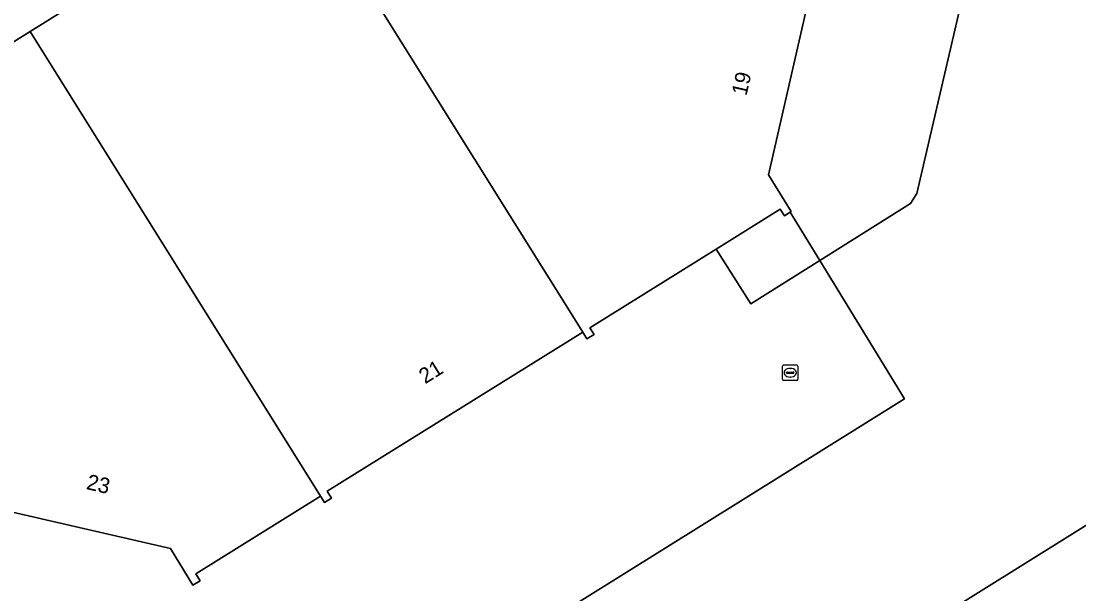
# Model space of a CAD drawing. Extents: x 158455 to 159797, y 387218 to 388672.
# Drawn here: x 158603.3 to 158671.7, y 387665.7 to 387702.7 of the extents above; entities that cross this region are included whole.
import ezdxf

# ---------------------------------------------------------------- set-up
doc = ezdxf.new("R2010")
doc.units = 0
for name, color, linetype in [('IMGEO_Erf', 7, 'Continuous'), ('IMGEO_Hek', 7, 'Continuous'), ('IMGEO_Kolk', 7, 'Continuous'), ('IMGEO_Pand', 7, 'Continuous'), ('IMGEO_Pand_nummerreeks', 7, 'Continuous'), ('IMGEO_Parkeervlak_open', 7, 'Continuous'), ('IMGEO_Rijbaan_lokaal_open', 7, 'Continuous'), ('IMGEO_Voetpad_open', 7, 'Continuous')]:
    doc.layers.add(name, color=color, linetype=linetype)

msp = doc.modelspace()

# ---------------------------------------------------------------- linework, layer by layer
at = {"layer": 'IMGEO_Erf'}
msp.add_lwpolyline([(158665.816, 387713.81), (158663.087, 387712.133), (158664.963, 387709.124), (158665.114, 387708.357), (158661.211, 387691.563), (158660.796, 387690.921), (158654.938, 387687.24), (158660.413, 387678.284), (158600.856, 387641.123)], dxfattribs=at)
msp.add_lwpolyline([(158694.954, 387636.487), (158678.219, 387626.035), (158673.575, 387623.134), (158652.196, 387609.781), (158636.109, 387635.526), (158630.684, 387644.207), (158652.067, 387657.569), (158673.443, 387670.927), (158694.832, 387684.293), (158716.333, 387649.84)], close=True, dxfattribs=at)
at = {"layer": 'IMGEO_Hek'}
for points in [[(158653.031, 387690.361), (158654.938, 387687.24)], [(158654.938, 387687.24), (158660.413, 387678.284)], [(158660.413, 387678.284), (158600.856, 387641.123)]]:
    msp.add_lwpolyline(points, dxfattribs=at)
at = {"layer": 'IMGEO_Kolk'}
for p, q in [((158652.528, 387679.551), (158652.528, 387680.403)), ((158652.603, 387680.477), (158653.455, 387680.477)), ((158652.787, 387679.971), (158652.787, 387679.983)), ((158653.225, 387679.934), (158652.827, 387679.934)), ((158652.83, 387680.02), (158653.228, 387680.02)), ((158653.016, 387680.257), (158653.041, 387680.257)), ((158653.271, 387679.983), (158653.271, 387679.971)), ((158653.529, 387680.403), (158653.529, 387679.551)), ((158653.455, 387679.477), (158652.603, 387679.477)), ((158653.039, 387679.697), (158653.014, 387679.697))]:
    msp.add_line(p, q, dxfattribs=at)
for points in [[(158652.528, 387679.551), (158652.528, 387680.403)], [(158652.603, 387680.477), (158653.455, 387680.477)], [(158653.529, 387680.403), (158653.529, 387679.551)], [(158653.455, 387679.477), (158652.603, 387679.477)]]:
    msp.add_lwpolyline(points, dxfattribs=at)
for centre, radius, start, end in [((158652.605, 387680.401), 0.0765, 91.55205, 178.44795), ((158652.605, 387680.401), 0.0765, 91.55205, 178.44795), ((158652.827, 387679.98), 0.0403, 85.87752, 175.75265), ((158652.824, 387679.97), 0.0366, 178.93798, 274.71019), ((158653.228, 387679.977), 0.043, 264.86636, 352.45326), ((158653.232, 387679.982), 0.0386, 1.73085, 96.63898), ((158653.453, 387680.401), 0.0765, 1.55205, 88.44795), ((158653.453, 387680.401), 0.0765, 1.55205, 88.44795), ((158652.605, 387679.553), 0.0765, 181.55205, 268.44795), ((158652.605, 387679.553), 0.0765, 181.55205, 268.44795), ((158653.453, 387679.553), 0.0765, 271.55205, 358.44795), ((158653.453, 387679.553), 0.0765, 271.55205, 358.44795)]:
    msp.add_arc(centre, radius, start, end, dxfattribs=at)
for centre, major_axis, ratio, start_param, end_param in [((158653.015, 387679.977), (-0.387, 0.002), 0.722429, 4.712389, 7.853982), ((158653.04, 387679.977), (-0.39, 0.002), 0.717154, 1.570796, 4.712389)]:
    msp.add_ellipse(centre, major_axis=major_axis, ratio=ratio, start_param=start_param, end_param=end_param, dxfattribs=at)
at = {"layer": 'IMGEO_Pand'}
for points in [[(158620.864, 387712.627), (158639.621, 387682.593), (158639.892, 387682.174), (158640.353, 387682.45), (158640.085, 387682.889), (158648.248, 387687.974), (158652.373, 387690.544), (158652.663, 387690.129), (158653.031, 387690.361), (158653.092, 387690.4), (158651.615, 387692.771), (158654.02, 387703.221), (158656.401, 387704.693), (158656.124, 387705.139), (158655.749, 387704.906), (158642.493, 387726.138), (158635.284, 387721.635)], [(158620.864, 387712.627), (158603.909, 387702.036), (158622.665, 387672.006), (158622.93, 387671.582), (158623.387, 387671.867), (158623.107, 387672.325), (158639.621, 387682.593)], [(158603.909, 387702.036), (158591.564, 387694.324), (158586.982, 387691.462), (158591.75, 387683.827), (158600.23, 387670.246), (158599.884, 387670.019), (158600.169, 387669.557), (158602.479, 387671.028), (158612.964, 387668.614), (158614.421, 387666.241), (158614.88, 387666.528), (158614.613, 387666.97), (158622.665, 387672.006)], [(158678.219, 387626.035), (158694.954, 387636.487), (158673.443, 387670.927), (158652.067, 387657.569), (158673.575, 387623.134)]]:
    msp.add_lwpolyline(points, close=True, dxfattribs=at)
at = {"layer": 'IMGEO_Parkeervlak_open'}
msp.add_lwpolyline([(158635.284, 387721.635), (158633.232, 387724.858), (158619.823, 387716.495), (158618.295, 387715.544), (158589.425, 387697.472), (158591.564, 387694.324), (158603.909, 387702.036), (158620.864, 387712.627)], close=True, dxfattribs=at)
at = {"layer": 'IMGEO_Rijbaan_lokaal_open'}
for points in [[(158660.413, 387678.284), (158654.938, 387687.24), (158650.472, 387684.434), (158648.248, 387687.974), (158640.085, 387682.889), (158640.353, 387682.45), (158639.892, 387682.174), (158639.621, 387682.593), (158623.107, 387672.325), (158623.387, 387671.867), (158622.93, 387671.582), (158622.665, 387672.006), (158614.613, 387666.97), (158614.88, 387666.528), (158614.421, 387666.241), (158612.964, 387668.614), (158602.479, 387671.028), (158600.169, 387669.557), (158599.884, 387670.019), (158600.23, 387670.246), (158591.75, 387683.827), (158586.855, 387684.56), (158585.686, 387684.85)], [(158600.856, 387641.123), (158660.413, 387678.284)]]:
    msp.add_lwpolyline(points, dxfattribs=at)
at = {"layer": 'IMGEO_Voetpad_open'}
msp.add_lwpolyline([(158650.255, 387729.364), (158648.726, 387729.563), (158648.333, 387729.828), (158646.78, 387732.341), (158645.967, 387731.826), (158645.574, 387732.483), (158633.232, 387724.858), (158635.284, 387721.635), (158642.493, 387726.138), (158655.749, 387704.906), (158656.124, 387705.139), (158656.401, 387704.693), (158654.02, 387703.221), (158651.615, 387692.771), (158653.092, 387690.4), (158653.031, 387690.361), (158654.938, 387687.24), (158660.796, 387690.921), (158661.211, 387691.563), (158665.114, 387708.357), (158664.963, 387709.124), (158663.087, 387712.133), (158656.433, 387722.807), (158656.14, 387723.161)], dxfattribs=at)
msp.add_lwpolyline([(158653.031, 387690.361), (158652.663, 387690.129), (158652.373, 387690.544), (158648.248, 387687.974), (158650.472, 387684.434), (158654.938, 387687.24)], close=True, dxfattribs=at)

# ---------------------------------------------------------------- texts
at = {"layer": 'IMGEO_Pand_nummerreeks'}
for s, rotation, p in [('19', 77.03942, (158650.196, 387697.844)), ('21', 31.87364, (158629.428, 387679.222)), ('23', 347.03397, (158607.481, 387672.462))]:
    msp.add_text(s, height=1, rotation=rotation, dxfattribs=at).set_placement(p)

doc.saveas('drawing.dxf')
